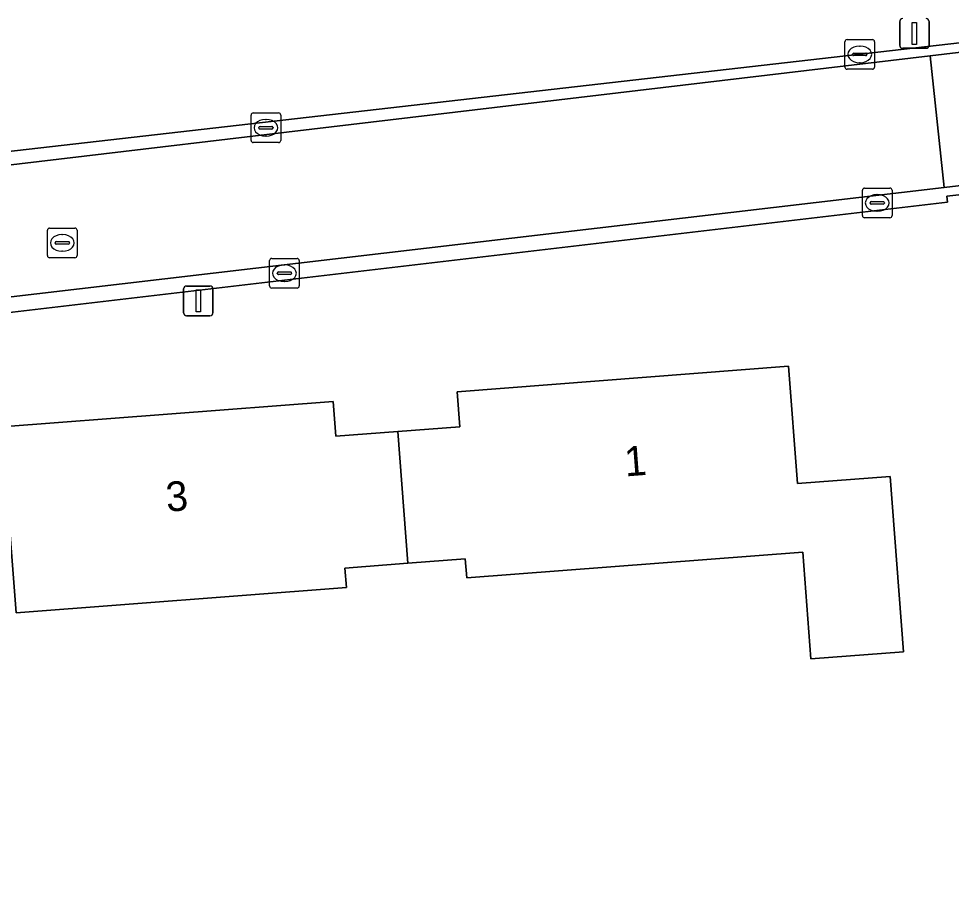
# Model space of a CAD drawing. Extents: x 162661 to 163484, y 380247 to 381230.
# Drawn here: x 163058.7 to 163090.12, y 380759.87 to 380789.17 of the extents above; entities that cross this region are included whole.
import ezdxf

# ---------------------------------------------------------------- set-up
doc = ezdxf.new("R2010")
doc.units = 0
for name, color, linetype in [('IMGEO_Erf', 7, 'Continuous'), ('IMGEO_Groenvoorziening', 7, 'Continuous'), ('IMGEO_Kolk', 7, 'Continuous'), ('IMGEO_Lichtmast', 7, 'Continuous'), ('IMGEO_Pand', 7, 'Continuous'), ('IMGEO_Pand_nummerreeks', 7, 'Continuous'), ('IMGEO_Rijbaan_lokaal_gesloten', 7, 'Continuous'), ('IMGEO_Rijbaan_lokaal_open', 7, 'Continuous'), ('IMGEO_Rioolput', 7, 'Continuous')]:
    doc.layers.add(name, color=color, linetype=linetype)

msp = doc.modelspace()

# ---------------------------------------------------------------- linework, layer by layer
at = {"layer": 'IMGEO_Erf'}
msp.add_lwpolyline([(163028.488, 380778.563), (163028.665, 380775.858), (163029.443, 380764.786), (163030.493, 380750), (163032.814, 380717.345), (163058.503, 380720.872), (163058.785, 380720.911), (163058.335, 380728.365), (163094.742, 380732.927), (163096.39, 380733.078), (163096.353, 380733.518), (163095.175, 380750), (163092.778, 380783.508), (163089.971, 380783.193), (163089.993, 380782.992), (163039.001, 380776.996), (163034.619, 380776.499)], dxfattribs=at)
msp.add_lwpolyline([(163085.391, 380767.602), (163085.116, 380771.196), (163073.797, 380770.328), (163073.747, 380770.974), (163071.816, 380770.826), (163069.69, 380770.663), (163069.74, 380770.009), (163058.615, 380769.156), (163058.135, 380775.422), (163069.3, 380776.278), (163069.39, 380775.103), (163071.475, 380775.263), (163073.56, 380775.423), (163073.469, 380776.604), (163084.641, 380777.46), (163084.944, 380773.511), (163088.065, 380773.751), (163088.518, 380767.841)], close=True, dxfattribs=at)
at = {"layer": 'IMGEO_Groenvoorziening'}
msp.add_lwpolyline([(163034.352, 380781.96), (163039.382, 380782.529), (163091.191, 380788.443), (163087.508, 380798.177), (163086.729, 380806.834), (163084.294, 380805.828), (163084.311, 380805.649), (163083.113, 380805.114), (163068.745, 380799.107), (163050.701, 380791.564), (163048.473, 380790.555)], dxfattribs=at)
at = {"layer": 'IMGEO_Kolk'}
for p, q in [((163086.539, 380787.543), (163086.539, 380788.395)), ((163086.614, 380788.469), (163087.466, 380788.469)), ((163087.54, 380788.395), (163087.54, 380787.543)), ((163086.798, 380787.963), (163086.798, 380787.975)), ((163086.841, 380788.012), (163087.239, 380788.012)), ((163087.027, 380788.249), (163087.052, 380788.249)), ((163087.282, 380787.975), (163087.282, 380787.963)), ((163087.236, 380787.926), (163086.838, 380787.926)), ((163087.05, 380787.689), (163087.025, 380787.689)), ((163087.466, 380787.469), (163086.614, 380787.469)), ((163066.529, 380785.071), (163066.529, 380785.923)), ((163066.604, 380785.997), (163067.456, 380785.997)), ((163067.017, 380785.777), (163067.042, 380785.777)), ((163067.53, 380785.923), (163067.53, 380785.071)), ((163066.788, 380785.491), (163066.788, 380785.503)), ((163067.226, 380785.454), (163066.828, 380785.454)), ((163066.831, 380785.54), (163067.229, 380785.54)), ((163067.272, 380785.503), (163067.272, 380785.491)), ((163067.04, 380785.217), (163067.015, 380785.217)), ((163067.456, 380784.997), (163066.604, 380784.997)), ((163087.126, 380782.538), (163087.126, 380783.39)), ((163087.201, 380783.464), (163088.053, 380783.464)), ((163087.614, 380783.244), (163087.639, 380783.244)), ((163088.127, 380783.39), (163088.127, 380782.538)), ((163087.385, 380782.958), (163087.385, 380782.97)), ((163087.823, 380782.921), (163087.425, 380782.921)), ((163087.428, 380783.007), (163087.826, 380783.007)), ((163087.869, 380782.97), (163087.869, 380782.958)), ((163087.637, 380782.684), (163087.612, 380782.684)), ((163088.053, 380782.464), (163087.201, 380782.464)), ((163067.229, 380781.095), (163068.081, 380781.095)), ((163067.154, 380780.169), (163067.154, 380781.021)), ((163067.642, 380780.875), (163067.667, 380780.875)), ((163068.155, 380781.021), (163068.155, 380780.169)), ((163067.413, 380780.589), (163067.413, 380780.601)), ((163067.851, 380780.552), (163067.453, 380780.552)), ((163067.456, 380780.638), (163067.854, 380780.638)), ((163067.897, 380780.601), (163067.897, 380780.589)), ((163068.081, 380780.095), (163067.229, 380780.095)), ((163067.665, 380780.315), (163067.64, 380780.315))]:
    msp.add_line(p, q, dxfattribs=at)
for points in [[(163086.539, 380787.543), (163086.539, 380788.395)], [(163086.614, 380788.469), (163087.466, 380788.469)], [(163087.54, 380788.395), (163087.54, 380787.543)], [(163087.466, 380787.469), (163086.614, 380787.469)], [(163066.529, 380785.071), (163066.529, 380785.923)], [(163066.604, 380785.997), (163067.456, 380785.997)], [(163067.53, 380785.923), (163067.53, 380785.071)], [(163067.456, 380784.997), (163066.604, 380784.997)], [(163087.126, 380782.538), (163087.126, 380783.39)], [(163087.201, 380783.464), (163088.053, 380783.464)], [(163088.127, 380783.39), (163088.127, 380782.538)], [(163088.053, 380782.464), (163087.201, 380782.464)], [(163067.229, 380781.095), (163068.081, 380781.095)], [(163067.154, 380780.169), (163067.154, 380781.021)], [(163068.155, 380781.021), (163068.155, 380780.169)], [(163068.081, 380780.095), (163067.229, 380780.095)]]:
    msp.add_lwpolyline(points, dxfattribs=at)
for centre, radius, start, end in [((163086.616, 380788.393), 0.0765, 91.552, 178.448), ((163086.616, 380788.393), 0.0765, 91.552, 178.448), ((163087.464, 380788.393), 0.0765, 1.552, 88.448), ((163087.464, 380788.393), 0.0765, 1.552, 88.448), ((163086.838, 380787.972), 0.0403, 85.8775, 175.7526), ((163086.835, 380787.962), 0.0366, 178.938, 274.7102), ((163087.239, 380787.969), 0.043, 264.8664, 352.4533), ((163087.243, 380787.974), 0.0386, 1.7309, 96.639), ((163086.616, 380787.545), 0.0765, 181.552, 268.448), ((163086.616, 380787.545), 0.0765, 181.552, 268.448), ((163087.464, 380787.545), 0.0765, 271.552, 358.448), ((163087.464, 380787.545), 0.0765, 271.552, 358.448), ((163066.606, 380785.921), 0.0765, 91.552, 178.448), ((163066.606, 380785.921), 0.0765, 91.552, 178.448), ((163067.454, 380785.921), 0.0765, 1.552, 88.448), ((163067.454, 380785.921), 0.0765, 1.552, 88.448), ((163066.828, 380785.5), 0.0403, 85.8775, 175.7526), ((163066.825, 380785.49), 0.0366, 178.938, 274.7102), ((163067.229, 380785.497), 0.043, 264.8664, 352.4533), ((163067.233, 380785.502), 0.0386, 1.7309, 96.639), ((163066.606, 380785.073), 0.0765, 181.552, 268.448), ((163066.606, 380785.073), 0.0765, 181.552, 268.448), ((163067.454, 380785.073), 0.0765, 271.552, 358.448), ((163067.454, 380785.073), 0.0765, 271.552, 358.448), ((163087.203, 380783.388), 0.0765, 91.552, 178.448), ((163087.203, 380783.388), 0.0765, 91.552, 178.448), ((163088.051, 380783.388), 0.0765, 1.552, 88.448), ((163088.051, 380783.388), 0.0765, 1.552, 88.448), ((163087.425, 380782.967), 0.0403, 85.8775, 175.7526), ((163087.422, 380782.957), 0.0366, 178.938, 274.7102), ((163087.826, 380782.964), 0.043, 264.8664, 352.4533), ((163087.83, 380782.969), 0.0386, 1.7309, 96.639), ((163087.203, 380782.54), 0.0765, 181.552, 268.448), ((163087.203, 380782.54), 0.0765, 181.552, 268.448), ((163088.051, 380782.54), 0.0765, 271.552, 358.448), ((163088.051, 380782.54), 0.0765, 271.552, 358.448), ((163067.231, 380781.019), 0.0765, 91.552, 178.448), ((163067.231, 380781.019), 0.0765, 91.552, 178.448), ((163068.079, 380781.019), 0.0765, 1.552, 88.448), ((163068.079, 380781.019), 0.0765, 1.552, 88.448), ((163067.453, 380780.598), 0.0403, 85.8775, 175.7526), ((163067.45, 380780.588), 0.0366, 178.938, 274.7102), ((163067.854, 380780.595), 0.043, 264.8664, 352.4533), ((163067.858, 380780.6), 0.0386, 1.7309, 96.639), ((163067.231, 380780.171), 0.0765, 181.552, 268.448), ((163067.231, 380780.171), 0.0765, 181.552, 268.448), ((163068.079, 380780.171), 0.0765, 271.552, 358.448), ((163068.079, 380780.171), 0.0765, 271.552, 358.448)]:
    msp.add_arc(centre, radius, start, end, dxfattribs=at)
for centre, major_axis, ratio, start_param, end_param in [((163087.026, 380787.969), (-0.387, 0.002), 0.722429, 4.712389, 7.853982), ((163087.051, 380787.969), (-0.39, 0.002), 0.717154, 1.570796, 4.712389), ((163067.016, 380785.497), (-0.387, 0.002), 0.722429, 4.712389, 7.853982), ((163067.041, 380785.497), (-0.39, 0.002), 0.717154, 1.570796, 4.712389), ((163087.613, 380782.964), (-0.387, 0.002), 0.722429, 4.712389, 7.853982), ((163087.638, 380782.964), (-0.39, 0.002), 0.717154, 1.570796, 4.712389), ((163067.641, 380780.595), (-0.387, 0.002), 0.722429, 4.712389, 7.853982), ((163067.666, 380780.595), (-0.39, 0.002), 0.717154, 1.570796, 4.712389)]:
    msp.add_ellipse(centre, major_axis=major_axis, ratio=ratio, start_param=start_param, end_param=end_param, dxfattribs=at)
at = {"layer": 'IMGEO_Lichtmast'}
for p, q in [((163088.385, 380788.273), (163088.385, 380789.073)), ((163088.385, 380789.073), (163088.385, 380788.273)), ((163089.375, 380789.073), (163089.375, 380788.273)), ((163089.375, 380788.273), (163089.375, 380789.073)), ((163089.275, 380788.173), (163088.485, 380788.173)), ((163088.485, 380788.173), (163089.275, 380788.173)), ((163064.355, 380780.165), (163065.145, 380780.165)), ((163065.145, 380780.165), (163064.355, 380780.165)), ((163064.255, 380779.265), (163064.255, 380780.065)), ((163064.255, 380780.065), (163064.255, 380779.265)), ((163065.245, 380780.065), (163065.245, 380779.265)), ((163065.245, 380779.265), (163065.245, 380780.065)), ((163065.145, 380779.165), (163064.355, 380779.165)), ((163064.355, 380779.165), (163065.145, 380779.165))]:
    msp.add_line(p, q, dxfattribs=at)
for points in [[(163088.805, 380789.048), (163088.955, 380789.048), (163088.955, 380788.298), (163088.805, 380788.298), (163088.805, 380789.048)], [(163064.675, 380780.04), (163064.825, 380780.04), (163064.825, 380779.29), (163064.675, 380779.29), (163064.675, 380780.04)]]:
    msp.add_lwpolyline(points, dxfattribs=at)
for centre, start, end in [((163088.485, 380789.073), 90, 180), ((163088.485, 380789.073), 90, 180), ((163089.275, 380789.073), 0, 90), ((163089.275, 380789.073), 360, 90), ((163088.485, 380788.273), 180, 270), ((163088.485, 380788.273), 180, 270), ((163089.275, 380788.273), 270, 0), ((163089.275, 380788.273), 270, 0), ((163064.355, 380780.065), 90, 180), ((163064.355, 380780.065), 90, 180), ((163065.145, 380780.065), 0, 90), ((163065.145, 380780.065), 360, 90), ((163064.355, 380779.265), 180, 270), ((163064.355, 380779.265), 180, 270), ((163065.145, 380779.265), 270, 0), ((163065.145, 380779.265), 270, 0)]:
    msp.add_arc(centre, 0.1, start, end, dxfattribs=at)
at = {"layer": 'IMGEO_Pand'}
for points in [[(163071.816, 380770.826), (163073.747, 380770.974), (163073.797, 380770.328), (163085.116, 380771.196), (163085.391, 380767.602), (163088.518, 380767.841), (163088.065, 380773.751), (163084.944, 380773.511), (163084.641, 380777.46), (163073.469, 380776.604), (163073.56, 380775.423), (163071.475, 380775.263)], [(163071.816, 380770.826), (163071.475, 380775.263), (163069.39, 380775.103), (163069.3, 380776.278), (163058.135, 380775.422), (163058.615, 380769.156), (163069.74, 380770.009), (163069.69, 380770.663)]]:
    msp.add_lwpolyline(points, close=True, dxfattribs=at)
at = {"layer": 'IMGEO_Rijbaan_lokaal_gesloten'}
for points in [[(163092.906, 380788.335), (163089.413, 380787.922), (163089.883, 380783.479), (163094.315, 380784.01)], [(163089.883, 380783.479), (163089.413, 380787.922), (163039.211, 380781.969), (163034.12, 380781.401)], [(163034.577, 380776.948), (163038.986, 380777.517), (163089.883, 380783.479)]]:
    msp.add_lwpolyline(points, dxfattribs=at)
at = {"layer": 'IMGEO_Rijbaan_lokaal_open'}
for points in [[(163092.808, 380788.627), (163091.191, 380788.443), (163039.382, 380782.529), (163034.352, 380781.96)], [(163034.12, 380781.401), (163039.211, 380781.969), (163089.413, 380787.922), (163092.906, 380788.335)], [(163094.315, 380784.01), (163089.883, 380783.479), (163038.986, 380777.517), (163034.577, 380776.948)], [(163039.001, 380776.996), (163089.993, 380782.992), (163089.971, 380783.193), (163092.778, 380783.508), (163094.315, 380783.681), (163094.445, 380783.685), (163094.575, 380783.687)]]:
    msp.add_lwpolyline(points, dxfattribs=at)
at = {"layer": 'IMGEO_Rioolput'}
for p, q in [((163059.668, 380781.191), (163059.668, 380782.043)), ((163059.743, 380782.117), (163060.595, 380782.117)), ((163060.669, 380782.043), (163060.669, 380781.191)), ((163059.97, 380781.66), (163060.368, 380781.66)), ((163060.156, 380781.897), (163060.181, 380781.897)), ((163059.927, 380781.611), (163059.927, 380781.623)), ((163060.365, 380781.574), (163059.967, 380781.574)), ((163060.411, 380781.623), (163060.411, 380781.611)), ((163060.595, 380781.117), (163059.743, 380781.117)), ((163060.179, 380781.337), (163060.154, 380781.337))]:
    msp.add_line(p, q, dxfattribs=at)
for points in [[(163059.668, 380781.191), (163059.668, 380782.043)], [(163059.743, 380782.117), (163060.595, 380782.117)], [(163060.669, 380782.043), (163060.669, 380781.191)], [(163060.595, 380781.117), (163059.743, 380781.117)]]:
    msp.add_lwpolyline(points, dxfattribs=at)
for centre, radius, start, end in [((163059.745, 380782.041), 0.0765, 91.552, 178.448), ((163059.745, 380782.041), 0.0765, 91.552, 178.448), ((163060.593, 380782.041), 0.0765, 1.552, 88.448), ((163060.593, 380782.041), 0.0765, 1.552, 88.448), ((163059.967, 380781.62), 0.0403, 85.8775, 175.7526), ((163060.372, 380781.622), 0.0386, 1.7309, 96.639), ((163059.964, 380781.61), 0.0366, 178.938, 274.7102), ((163060.368, 380781.617), 0.043, 264.8664, 352.4533), ((163059.745, 380781.193), 0.0765, 181.552, 268.448), ((163059.745, 380781.193), 0.0765, 181.552, 268.448), ((163060.593, 380781.193), 0.0765, 271.552, 358.448), ((163060.593, 380781.193), 0.0765, 271.552, 358.448)]:
    msp.add_arc(centre, radius, start, end, dxfattribs=at)
for centre, major_axis, ratio, start_param, end_param in [((163060.155, 380781.617), (-0.387, 0.002), 0.722429, 4.712389, 7.853982), ((163060.18, 380781.617), (-0.39, 0.002), 0.717154, 1.570796, 4.712389)]:
    msp.add_ellipse(centre, major_axis=major_axis, ratio=ratio, start_param=start_param, end_param=end_param, dxfattribs=at)

# ---------------------------------------------------------------- texts
at = {"layer": 'IMGEO_Pand_nummerreeks'}
for s, rotation, p in [('1', 4.3815, (163079.145, 380773.748)), ('3', 4.3842, (163063.693, 380772.558))]:
    msp.add_text(s, height=1, rotation=rotation, dxfattribs=at).set_placement(p)

doc.saveas('drawing.dxf')
